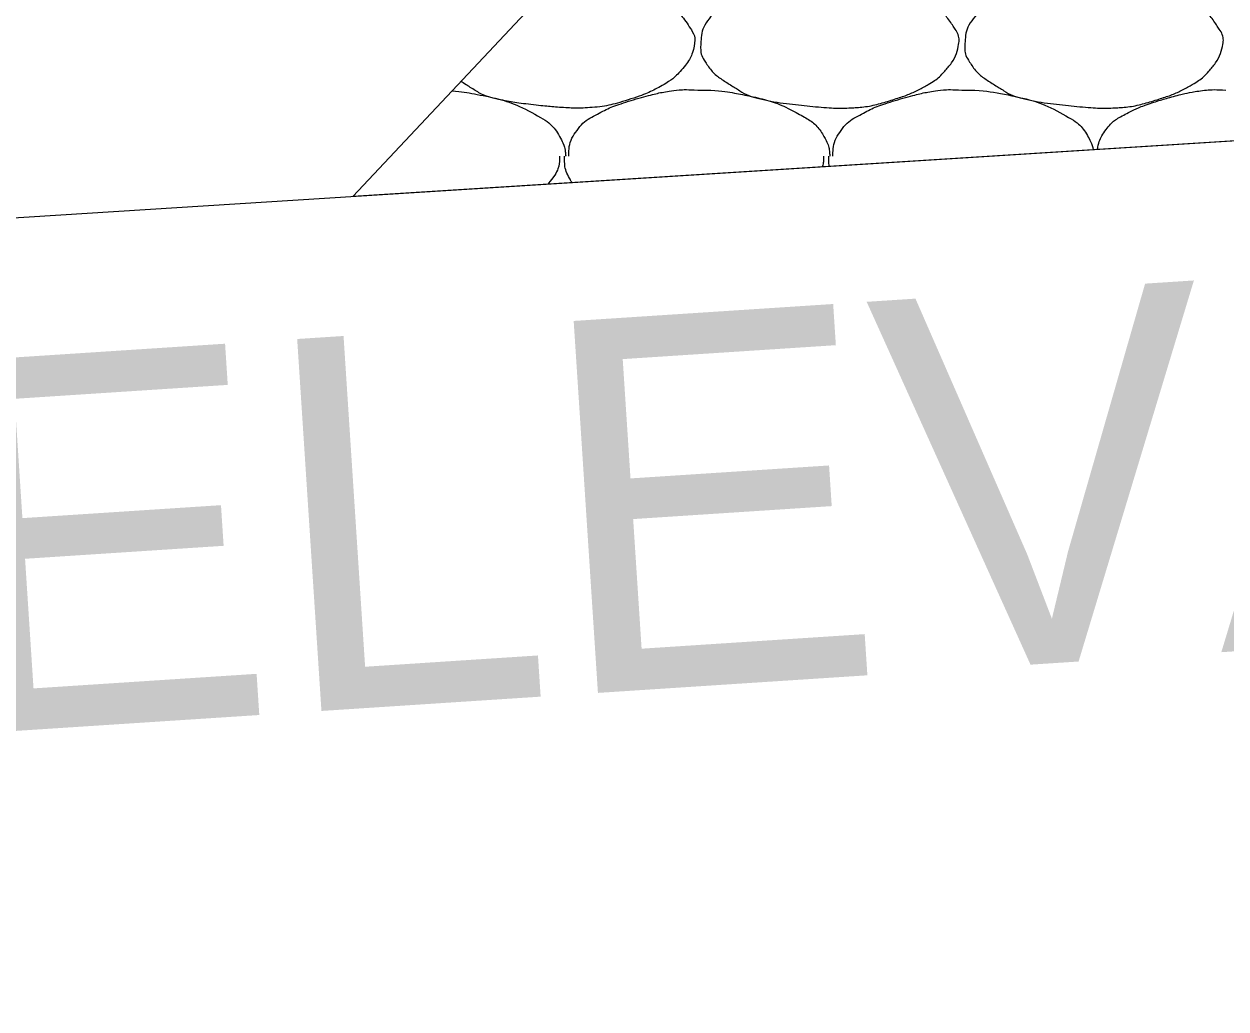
# Model space of a CAD drawing. Extents: x 1373719 to 1374161, y 379835 to 380167.
# Drawn here: x 1373957.362 to 1373959.459, y 379920.772 to 379922.489 of the extents above; entities that cross this region are included whole.
import ezdxf

# ---------------------------------------------------------------- set-up
doc = ezdxf.new("R2010")
doc.units = 0
for name, color, linetype in [('Aggregate Base Course', 7, 'Continuous'), ('GREEN_TXT', 7, 'Continuous'), ('SIGNATURE', 7, 'Continuous')]:
    doc.layers.add(name, color=color, linetype=linetype)

msp = doc.modelspace()

# ---------------------------------------------------------------- linework, layer by layer
msp.add_line((1373935.4827, 379920.7716), (1373962.0249, 379922.4466))
at = {"layer": 'Aggregate Base Course'}
for points, degree in [([(1373958.3066, 379922.5681), (1373958.333, 379922.5685), (1373958.3595, 379922.5645), (1373958.4181, 379922.5525), (1373958.4478, 379922.5427), (1373958.4976, 379922.516), (1373958.5112, 379922.5016), (1373958.5301, 379922.4732), (1373958.5332, 379922.4633), (1373958.5286, 379922.4378), (1373958.5198, 379922.421), (1373958.498, 379922.3967), (1373958.4897, 379922.3903), (1373958.4613, 379922.3742), (1373958.4434, 379922.3656), (1373958.3981, 379922.3512), (1373958.3726, 379922.3447), (1373958.3331, 379922.3423), (1373958.3198, 379922.3422), (1373958.2868, 379922.3444), (1373958.267, 379922.3463), (1373958.2254, 379922.3509), (1373958.2039, 379922.3543), (1373958.1648, 379922.3634), (1373958.1496, 379922.3728), (1373958.1305, 379922.3848), (1373958.1272, 379922.3869), (1373958.124, 379922.3891)], 3), ([(1373958.7674, 379922.5681), (1373958.7938, 379922.5685), (1373958.8203, 379922.5645), (1373958.8466, 379922.5591), (1373958.8789, 379922.5525), (1373958.9086, 379922.5427), (1373958.9384, 379922.5267), (1373958.9584, 379922.516), (1373958.972, 379922.5016), (1373958.9852, 379922.4817), (1373958.9909, 379922.4732), (1373958.994, 379922.4633), (1373958.9924, 379922.4547), (1373958.9894, 379922.4378), (1373958.9806, 379922.421), (1373958.9672, 379922.4061), (1373958.9588, 379922.3967), (1373958.9505, 379922.3903), (1373958.9402, 379922.3845), (1373958.9221, 379922.3742), (1373958.9042, 379922.3656), (1373958.8844, 379922.3593), (1373958.8589, 379922.3512), (1373958.8334, 379922.3447), (1373958.807, 379922.3431), (1373958.7939, 379922.3423), (1373958.7806, 379922.3422), (1373958.7674, 379922.3431), (1373958.7476, 379922.3444), (1373958.7278, 379922.3463), (1373958.708, 379922.3485), (1373958.6862, 379922.3509), (1373958.6647, 379922.3543), (1373958.6432, 379922.3593), (1373958.6256, 379922.3634), (1373958.6104, 379922.3728), (1373958.5946, 379922.3827), (1373958.5768, 379922.3939), (1373958.5622, 379922.4048), (1373958.5496, 379922.4241), (1373958.5432, 379922.434), (1373958.5419, 379922.4446), (1373958.5424, 379922.4547), (1373958.5433, 379922.4693), (1373958.5464, 379922.484), (1373958.5568, 379922.4979), (1373958.5675, 379922.512), (1373958.579, 379922.5195), (1373958.5928, 379922.5267), (1373958.6047, 379922.5329), (1373958.6163, 379922.5387), (1373958.6288, 379922.5429), (1373958.6467, 379922.5489), (1373958.6646, 379922.5543), (1373958.6828, 379922.5591), (1373958.6942, 379922.5621), (1373958.7055, 379922.5645), (1373958.717, 379922.5663), (1373958.7337, 379922.5689), (1373958.7507, 379922.5695), (1373958.7674, 379922.5681)], 3), ([(1373959.2282, 379922.5681), (1373959.2546, 379922.5685), (1373959.2811, 379922.5645), (1373959.3074, 379922.5591), (1373959.3397, 379922.5525), (1373959.3694, 379922.5427), (1373959.3992, 379922.5267), (1373959.4192, 379922.516), (1373959.4328, 379922.5016), (1373959.446, 379922.4817), (1373959.4517, 379922.4732), (1373959.4548, 379922.4633), (1373959.4532, 379922.4547), (1373959.4502, 379922.4378), (1373959.4414, 379922.421), (1373959.428, 379922.4061), (1373959.4196, 379922.3967), (1373959.4113, 379922.3903), (1373959.401, 379922.3845), (1373959.3829, 379922.3742), (1373959.365, 379922.3656), (1373959.3452, 379922.3593), (1373959.3197, 379922.3512), (1373959.2942, 379922.3447), (1373959.2678, 379922.3431), (1373959.2547, 379922.3423), (1373959.2414, 379922.3422), (1373959.2282, 379922.3431), (1373959.2084, 379922.3444), (1373959.1886, 379922.3463), (1373959.1688, 379922.3485), (1373959.147, 379922.3509), (1373959.1255, 379922.3543), (1373959.104, 379922.3593), (1373959.0864, 379922.3634), (1373959.0712, 379922.3728), (1373959.0554, 379922.3827), (1373959.0376, 379922.3939), (1373959.023, 379922.4048), (1373959.0104, 379922.4241), (1373959.004, 379922.434), (1373959.0027, 379922.4446), (1373959.0032, 379922.4547), (1373959.0041, 379922.4693), (1373959.0072, 379922.484), (1373959.0176, 379922.4979), (1373959.0283, 379922.512), (1373959.0398, 379922.5195), (1373959.0536, 379922.5267), (1373959.0655, 379922.5329), (1373959.0771, 379922.5387), (1373959.0896, 379922.5429), (1373959.1075, 379922.5489), (1373959.1254, 379922.5543), (1373959.1436, 379922.5591), (1373959.155, 379922.5621), (1373959.1663, 379922.5645), (1373959.1778, 379922.5663), (1373959.1945, 379922.5689), (1373959.2115, 379922.5695), (1373959.2282, 379922.5681)], 3), ([(1373958.1086, 379922.3727), (1373958.126, 379922.3712), (1373958.1434, 379922.3683), (1373958.1931, 379922.3581), (1373958.2228, 379922.3483), (1373958.2726, 379922.3216), (1373958.2885, 379922.3077), (1373958.3042, 379922.2785), (1373958.3059, 379922.2696), (1373958.3067, 379922.2597), (1373958.3068, 379922.2591), (1373958.3066, 379922.2585)], 3), ([(1373958.312, 379922.2585), (1373958.3121, 379922.2591), (1373958.312, 379922.2597), (1373958.312, 379922.2603), (1373958.3124, 379922.2755), (1373958.3167, 379922.2901), (1373958.3264, 379922.3035), (1373958.3364, 379922.3171), (1373958.3486, 379922.3251), (1373958.3624, 379922.3323), (1373958.3743, 379922.3385), (1373958.3859, 379922.3443), (1373958.3984, 379922.3485), (1373958.4163, 379922.3545), (1373958.4342, 379922.3599), (1373958.4524, 379922.3647), (1373958.4638, 379922.3677), (1373958.4751, 379922.3701), (1373958.4866, 379922.3719), (1373958.5033, 379922.3745), (1373958.5203, 379922.3751), (1373958.537, 379922.3737)], 3), ([(1373958.537, 379922.3737), (1373958.5388, 379922.3736), (1373958.5406, 379922.3738), (1373958.5424, 379922.3737)], 2), ([(1373958.5424, 379922.3737), (1373958.5688, 379922.3741), (1373958.5953, 379922.3701), (1373958.6216, 379922.3647), (1373958.6539, 379922.3581), (1373958.6836, 379922.3483), (1373958.7134, 379922.3323), (1373958.7334, 379922.3216), (1373958.7493, 379922.3077), (1373958.7602, 379922.2873), (1373958.765, 379922.2785), (1373958.7667, 379922.2696), (1373958.7674, 379922.2603), (1373958.7675, 379922.2597), (1373958.7676, 379922.2591), (1373958.7674, 379922.2585)], 3), ([(1373958.7728, 379922.2585), (1373958.7729, 379922.2591), (1373958.7728, 379922.2597), (1373958.7728, 379922.2603), (1373958.7732, 379922.2755), (1373958.7775, 379922.2901), (1373958.7872, 379922.3035), (1373958.7972, 379922.3171), (1373958.8094, 379922.3251), (1373958.8232, 379922.3323), (1373958.8351, 379922.3385), (1373958.8467, 379922.3443), (1373958.8592, 379922.3485), (1373958.8771, 379922.3545), (1373958.895, 379922.3599), (1373958.9132, 379922.3647), (1373958.9246, 379922.3677), (1373958.9359, 379922.3701), (1373958.9474, 379922.3719), (1373958.9641, 379922.3745), (1373958.9811, 379922.3751), (1373958.9978, 379922.3737)], 3), ([(1373958.9978, 379922.3737), (1373958.9996, 379922.3736), (1373959.0014, 379922.3738), (1373959.0032, 379922.3737)], 2), ([(1373959.0032, 379922.3737), (1373959.0296, 379922.3741), (1373959.0561, 379922.3701), (1373959.1147, 379922.3581), (1373959.1444, 379922.3483), (1373959.1942, 379922.3216), (1373959.2101, 379922.3077), (1373959.2241, 379922.2816), (1373959.2259, 379922.2759), (1373959.227, 379922.27)], 3), ([(1373959.2345, 379922.2705), (1373959.2362, 379922.282), (1373959.2405, 379922.2931), (1373959.258, 379922.3171), (1373959.2702, 379922.3251), (1373959.2959, 379922.3385), (1373959.3075, 379922.3443), (1373959.3379, 379922.3545), (1373959.3558, 379922.3599), (1373959.3854, 379922.3677), (1373959.3967, 379922.3701), (1373959.4249, 379922.3745), (1373959.4419, 379922.3751), (1373959.4586, 379922.3737)], 3), ([(1373958.2958, 379922.2585), (1373958.2959, 379922.2567), (1373958.2959, 379922.2549), (1373958.2953, 379922.2371), (1373958.2863, 379922.223), (1373958.2754, 379922.21)], 3), ([(1373958.318, 379922.2127), (1373958.3158, 379922.2158), (1373958.3138, 379922.219), (1373958.3069, 379922.2325), (1373958.3048, 379922.2426), (1373958.3048, 379922.2549), (1373958.3048, 379922.2567), (1373958.3048, 379922.2585)], 3), ([(1373958.7566, 379922.2585), (1373958.7567, 379922.2567), (1373958.7567, 379922.2549), (1373958.7565, 379922.2487), (1373958.7557, 379922.2444), (1373958.7544, 379922.2402)], 3), ([(1373958.7666, 379922.241), (1373958.766, 379922.245), (1373958.7656, 379922.249), (1373958.7656, 379922.2549), (1373958.7656, 379922.2567), (1373958.7656, 379922.2585)], 3)]:
    msp.add_open_spline(points, degree=degree, dxfattribs=at)
at = {"layer": 'SIGNATURE'}
msp.add_lwpolyline([(1373957.9353, 379922.1885), (1373959.468, 379923.818), (1373965.1246, 379924.1749), (1373967.1748, 379922.7716)], close=True, dxfattribs=at)

# ---------------------------------------------------------------- texts
at = {"layer": 'GREEN_TXT'}
msp.add_text('SUPERELEVATION SLOPE', height=0.65, rotation=3.7342, dxfattribs=at).set_placement((1373954.2426, 379921.0538))

doc.saveas('drawing.dxf')
